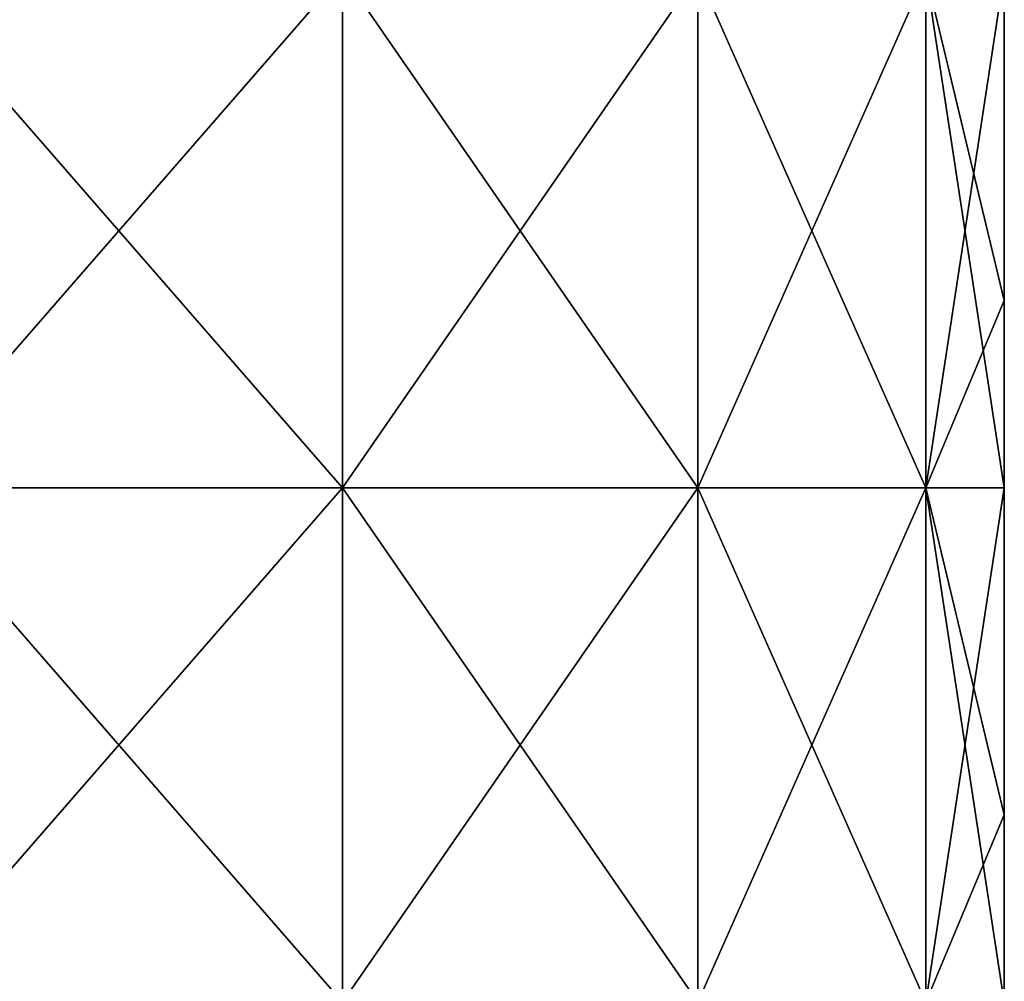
# Model space of a CAD drawing. Header units: inches. Extents: x -4.75 to 4.5, y 0 to 1.88.
# Tile 460 of 462: x 4.34 to 4.5, y 1.58 to 1.73. Entities that reach past the tile are written whole.
import ezdxf

# ---------------------------------------------------------------- set-up
doc = ezdxf.new("R2010")
doc.units = ezdxf.units.IN
doc.header["$LTSCALE"] = 101.851852
doc.header["$MEASUREMENT"] = 0
for name, color, linetype in [('3', 7, 'CONTINUOUS'), ('36', 7, 'CONTINUOUS'), ('37', 7, 'CONTINUOUS')]:
    doc.layers.add(name, color=color, linetype=linetype)

msp = doc.modelspace()

# ---------------------------------------------------------------- linework, layer by layer
at = {"layer": '3', "color": 13, "linetype": 'Continuous', "true_color": 0xd67263}
for points in [[(4.4982, 1.76168, -0.92308), (4.4982, 1.76168, -0.84615), (4.4982, 1.6816, -0.92308), (4.4982, 1.76168, -0.92308)], [(4.4982, 1.7325, -1), (4.4982, 1.76168, -0.92308), (4.4982, 1.6816, -1), (4.4982, 1.7325, -1)], [(4.4982, 1.6816, -1), (4.4982, 1.76168, -0.92308), (4.4982, 1.6816, -0.92308), (4.4982, 1.6816, -1)], [(4.4982, 1.76168, -0.84615), (4.4982, 1.76168, -0.76923), (4.4982, 1.6816, -0.84615), (4.4982, 1.76168, -0.84615)], [(4.4982, 1.6816, -0.92308), (4.4982, 1.76168, -0.84615), (4.4982, 1.6816, -0.84615), (4.4982, 1.6816, -0.92308)], [(4.4982, 1.76168, -0.76923), (4.4982, 1.76168, -0.69231), (4.4982, 1.6816, -0.76923), (4.4982, 1.76168, -0.76923)], [(4.4982, 1.6816, -0.84615), (4.4982, 1.76168, -0.76923), (4.4982, 1.6816, -0.76923), (4.4982, 1.6816, -0.84615)], [(4.4982, 1.76168, -0.69231), (4.4982, 1.76168, -0.61538), (4.4982, 1.6816, -0.69231), (4.4982, 1.76168, -0.69231)], [(4.4982, 1.6816, -0.76923), (4.4982, 1.76168, -0.69231), (4.4982, 1.6816, -0.69231), (4.4982, 1.6816, -0.76923)], [(4.4982, 1.76168, -0.61538), (4.4982, 1.76168, -0.53846), (4.4982, 1.6816, -0.61538), (4.4982, 1.76168, -0.61538)], [(4.4982, 1.6816, -0.69231), (4.4982, 1.76168, -0.61538), (4.4982, 1.6816, -0.61538), (4.4982, 1.6816, -0.69231)], [(4.4982, 1.76168, -0.53846), (4.4982, 1.76168, -0.46154), (4.4982, 1.6816, -0.53846), (4.4982, 1.76168, -0.53846)], [(4.4982, 1.6816, -0.61538), (4.4982, 1.76168, -0.53846), (4.4982, 1.6816, -0.53846), (4.4982, 1.6816, -0.61538)], [(4.4982, 1.76168, -0.46154), (4.4982, 1.76168, -0.38462), (4.4982, 1.6816, -0.46154), (4.4982, 1.76168, -0.46154)], [(4.4982, 1.6816, -0.53846), (4.4982, 1.76168, -0.46154), (4.4982, 1.6816, -0.46154), (4.4982, 1.6816, -0.53846)], [(4.4982, 1.76168, -0.38462), (4.4982, 1.76168, -0.30769), (4.4982, 1.6816, -0.38462), (4.4982, 1.76168, -0.38462)], [(4.4982, 1.6816, -0.46154), (4.4982, 1.76168, -0.38462), (4.4982, 1.6816, -0.38462), (4.4982, 1.6816, -0.46154)], [(4.4982, 1.76168, -0.30769), (4.4982, 1.76168, -0.23077), (4.4982, 1.6816, -0.30769), (4.4982, 1.76168, -0.30769)], [(4.4982, 1.6816, -0.38462), (4.4982, 1.76168, -0.30769), (4.4982, 1.6816, -0.30769), (4.4982, 1.6816, -0.38462)], [(4.4982, 1.76168, -0.23077), (4.4982, 1.76168, -0.15385), (4.4982, 1.6816, -0.23077), (4.4982, 1.76168, -0.23077)], [(4.4982, 1.6816, -0.30769), (4.4982, 1.76168, -0.23077), (4.4982, 1.6816, -0.23077), (4.4982, 1.6816, -0.30769)], [(4.4982, 1.76168, -0.15385), (4.4982, 1.76168, -0.07692), (4.4982, 1.6816, -0.15385), (4.4982, 1.76168, -0.15385)], [(4.4982, 1.6816, -0.23077), (4.4982, 1.76168, -0.15385), (4.4982, 1.6816, -0.15385), (4.4982, 1.6816, -0.23077)], [(4.4982, 1.76168, -0.07692), (4.4982, 1.76168), (4.4982, 1.6816, -0.07692), (4.4982, 1.76168, -0.07692)], [(4.4982, 1.6816, -0.15385), (4.4982, 1.76168, -0.07692), (4.4982, 1.6816, -0.07692), (4.4982, 1.6816, -0.15385)], [(4.4982, 1.76168), (4.4982, 1.76168, 0.07692), (4.4982, 1.6816), (4.4982, 1.76168)], [(4.4982, 1.6816, -0.07692), (4.4982, 1.76168), (4.4982, 1.6816), (4.4982, 1.6816, -0.07692)], [(4.4982, 1.76168, 0.07692), (4.4982, 1.76168, 0.15385), (4.4982, 1.6816, 0.07692), (4.4982, 1.76168, 0.07692)], [(4.4982, 1.6816), (4.4982, 1.76168, 0.07692), (4.4982, 1.6816, 0.07692), (4.4982, 1.6816)], [(4.4982, 1.76168, 0.15385), (4.4982, 1.76168, 0.23077), (4.4982, 1.6816, 0.15385), (4.4982, 1.76168, 0.15385)], [(4.4982, 1.6816, 0.07692), (4.4982, 1.76168, 0.15385), (4.4982, 1.6816, 0.15385), (4.4982, 1.6816, 0.07692)], [(4.4982, 1.76168, 0.23077), (4.4982, 1.76168, 0.30769), (4.4982, 1.6816, 0.23077), (4.4982, 1.76168, 0.23077)], [(4.4982, 1.6816, 0.15385), (4.4982, 1.76168, 0.23077), (4.4982, 1.6816, 0.23077), (4.4982, 1.6816, 0.15385)], [(4.4982, 1.76168, 0.30769), (4.4982, 1.76168, 0.38462), (4.4982, 1.6816, 0.30769), (4.4982, 1.76168, 0.30769)], [(4.4982, 1.6816, 0.23077), (4.4982, 1.76168, 0.30769), (4.4982, 1.6816, 0.30769), (4.4982, 1.6816, 0.23077)], [(4.4982, 1.76168, 0.38462), (4.4982, 1.76168, 0.46154), (4.4982, 1.6816, 0.38462), (4.4982, 1.76168, 0.38462)], [(4.4982, 1.6816, 0.30769), (4.4982, 1.76168, 0.38462), (4.4982, 1.6816, 0.38462), (4.4982, 1.6816, 0.30769)], [(4.4982, 1.76168, 0.46154), (4.4982, 1.76168, 0.53846), (4.4982, 1.6816, 0.46154), (4.4982, 1.76168, 0.46154)], [(4.4982, 1.6816, 0.38462), (4.4982, 1.76168, 0.46154), (4.4982, 1.6816, 0.46154), (4.4982, 1.6816, 0.38462)], [(4.4982, 1.76168, 0.53846), (4.4982, 1.76168, 0.61538), (4.4982, 1.6816, 0.53846), (4.4982, 1.76168, 0.53846)], [(4.4982, 1.6816, 0.46154), (4.4982, 1.76168, 0.53846), (4.4982, 1.6816, 0.53846), (4.4982, 1.6816, 0.46154)], [(4.4982, 1.76168, 0.61538), (4.4982, 1.76168, 0.69231), (4.4982, 1.6816, 0.61538), (4.4982, 1.76168, 0.61538)], [(4.4982, 1.6816, 0.53846), (4.4982, 1.76168, 0.61538), (4.4982, 1.6816, 0.61538), (4.4982, 1.6816, 0.53846)], [(4.4982, 1.76168, 0.69231), (4.4982, 1.76168, 0.76923), (4.4982, 1.6816, 0.69231), (4.4982, 1.76168, 0.69231)], [(4.4982, 1.6816, 0.61538), (4.4982, 1.76168, 0.69231), (4.4982, 1.6816, 0.69231), (4.4982, 1.6816, 0.61538)], [(4.4982, 1.76168, 0.76923), (4.4982, 1.76168, 0.84615), (4.4982, 1.6816, 0.76923), (4.4982, 1.76168, 0.76923)], [(4.4982, 1.6816, 0.69231), (4.4982, 1.76168, 0.76923), (4.4982, 1.6816, 0.76923), (4.4982, 1.6816, 0.69231)], [(4.4982, 1.76168, 0.84615), (4.4982, 1.76168, 0.92308), (4.4982, 1.6816, 0.84615), (4.4982, 1.76168, 0.84615)], [(4.4982, 1.6816, 0.76923), (4.4982, 1.76168, 0.84615), (4.4982, 1.6816, 0.84615), (4.4982, 1.6816, 0.76923)], [(4.4982, 1.76168, 0.92308), (4.4982, 1.76168, 1), (4.4982, 1.6816, 0.92308), (4.4982, 1.76168, 0.92308)], [(4.4982, 1.6816, 0.84615), (4.4982, 1.76168, 0.92308), (4.4982, 1.6816, 0.92308), (4.4982, 1.6816, 0.84615)], [(4.4982, 1.6816, 0.92308), (4.4982, 1.76168, 1), (4.4982, 1.7325, 1), (4.4982, 1.6816, 0.92308)], [(4.4982, 1.6816, 1), (4.4982, 1.6816, 0.92308), (4.4982, 1.7325, 1), (4.4982, 1.6816, 1)], [(4.4982, 1.6816, -1), (4.4982, 1.6816, -0.92308), (4.4982, 1.65242, -1), (4.4982, 1.6816, -1)], [(4.4982, 1.6816, -0.92308), (4.4982, 1.6816, -0.84615), (4.4982, 1.60152, -0.92308), (4.4982, 1.6816, -0.92308)], [(4.4982, 1.65242, -1), (4.4982, 1.6816, -0.92308), (4.4982, 1.60152, -1), (4.4982, 1.65242, -1)], [(4.4982, 1.60152, -1), (4.4982, 1.6816, -0.92308), (4.4982, 1.60152, -0.92308), (4.4982, 1.60152, -1)], [(4.4982, 1.6816, -0.84615), (4.4982, 1.6816, -0.76923), (4.4982, 1.60152, -0.84615), (4.4982, 1.6816, -0.84615)], [(4.4982, 1.60152, -0.92308), (4.4982, 1.6816, -0.84615), (4.4982, 1.60152, -0.84615), (4.4982, 1.60152, -0.92308)], [(4.4982, 1.6816, -0.76923), (4.4982, 1.6816, -0.69231), (4.4982, 1.60152, -0.76923), (4.4982, 1.6816, -0.76923)], [(4.4982, 1.60152, -0.84615), (4.4982, 1.6816, -0.76923), (4.4982, 1.60152, -0.76923), (4.4982, 1.60152, -0.84615)], [(4.4982, 1.6816, -0.69231), (4.4982, 1.6816, -0.61538), (4.4982, 1.60152, -0.69231), (4.4982, 1.6816, -0.69231)], [(4.4982, 1.60152, -0.76923), (4.4982, 1.6816, -0.69231), (4.4982, 1.60152, -0.69231), (4.4982, 1.60152, -0.76923)], [(4.4982, 1.6816, -0.61538), (4.4982, 1.6816, -0.53846), (4.4982, 1.60152, -0.61538), (4.4982, 1.6816, -0.61538)], [(4.4982, 1.60152, -0.69231), (4.4982, 1.6816, -0.61538), (4.4982, 1.60152, -0.61538), (4.4982, 1.60152, -0.69231)], [(4.4982, 1.6816, -0.53846), (4.4982, 1.6816, -0.46154), (4.4982, 1.60152, -0.53846), (4.4982, 1.6816, -0.53846)], [(4.4982, 1.60152, -0.61538), (4.4982, 1.6816, -0.53846), (4.4982, 1.60152, -0.53846), (4.4982, 1.60152, -0.61538)], [(4.4982, 1.6816, -0.46154), (4.4982, 1.6816, -0.38462), (4.4982, 1.60152, -0.46154), (4.4982, 1.6816, -0.46154)], [(4.4982, 1.60152, -0.53846), (4.4982, 1.6816, -0.46154), (4.4982, 1.60152, -0.46154), (4.4982, 1.60152, -0.53846)], [(4.4982, 1.6816, -0.38462), (4.4982, 1.6816, -0.30769), (4.4982, 1.60152, -0.38462), (4.4982, 1.6816, -0.38462)], [(4.4982, 1.60152, -0.46154), (4.4982, 1.6816, -0.38462), (4.4982, 1.60152, -0.38462), (4.4982, 1.60152, -0.46154)], [(4.4982, 1.6816, -0.30769), (4.4982, 1.6816, -0.23077), (4.4982, 1.60152, -0.30769), (4.4982, 1.6816, -0.30769)], [(4.4982, 1.60152, -0.38462), (4.4982, 1.6816, -0.30769), (4.4982, 1.60152, -0.30769), (4.4982, 1.60152, -0.38462)], [(4.4982, 1.6816, -0.23077), (4.4982, 1.6816, -0.15385), (4.4982, 1.60152, -0.23077), (4.4982, 1.6816, -0.23077)], [(4.4982, 1.60152, -0.30769), (4.4982, 1.6816, -0.23077), (4.4982, 1.60152, -0.23077), (4.4982, 1.60152, -0.30769)], [(4.4982, 1.6816, -0.15385), (4.4982, 1.6816, -0.07692), (4.4982, 1.60152, -0.15385), (4.4982, 1.6816, -0.15385)], [(4.4982, 1.60152, -0.23077), (4.4982, 1.6816, -0.15385), (4.4982, 1.60152, -0.15385), (4.4982, 1.60152, -0.23077)], [(4.4982, 1.6816, -0.07692), (4.4982, 1.6816), (4.4982, 1.60152, -0.07692), (4.4982, 1.6816, -0.07692)], [(4.4982, 1.60152, -0.15385), (4.4982, 1.6816, -0.07692), (4.4982, 1.60152, -0.07692), (4.4982, 1.60152, -0.15385)], [(4.4982, 1.6816), (4.4982, 1.6816, 0.07692), (4.4982, 1.60152), (4.4982, 1.6816)], [(4.4982, 1.60152, -0.07692), (4.4982, 1.6816), (4.4982, 1.60152), (4.4982, 1.60152, -0.07692)], [(4.4982, 1.6816, 0.07692), (4.4982, 1.6816, 0.15385), (4.4982, 1.60152, 0.07692), (4.4982, 1.6816, 0.07692)], [(4.4982, 1.60152), (4.4982, 1.6816, 0.07692), (4.4982, 1.60152, 0.07692), (4.4982, 1.60152)], [(4.4982, 1.6816, 0.15385), (4.4982, 1.6816, 0.23077), (4.4982, 1.60152, 0.15385), (4.4982, 1.6816, 0.15385)], [(4.4982, 1.60152, 0.07692), (4.4982, 1.6816, 0.15385), (4.4982, 1.60152, 0.15385), (4.4982, 1.60152, 0.07692)], [(4.4982, 1.6816, 0.23077), (4.4982, 1.6816, 0.30769), (4.4982, 1.60152, 0.23077), (4.4982, 1.6816, 0.23077)], [(4.4982, 1.60152, 0.15385), (4.4982, 1.6816, 0.23077), (4.4982, 1.60152, 0.23077), (4.4982, 1.60152, 0.15385)], [(4.4982, 1.6816, 0.30769), (4.4982, 1.6816, 0.38462), (4.4982, 1.60152, 0.30769), (4.4982, 1.6816, 0.30769)], [(4.4982, 1.60152, 0.23077), (4.4982, 1.6816, 0.30769), (4.4982, 1.60152, 0.30769), (4.4982, 1.60152, 0.23077)], [(4.4982, 1.6816, 0.38462), (4.4982, 1.6816, 0.46154), (4.4982, 1.60152, 0.38462), (4.4982, 1.6816, 0.38462)], [(4.4982, 1.60152, 0.30769), (4.4982, 1.6816, 0.38462), (4.4982, 1.60152, 0.38462), (4.4982, 1.60152, 0.30769)], [(4.4982, 1.6816, 0.46154), (4.4982, 1.6816, 0.53846), (4.4982, 1.60152, 0.46154), (4.4982, 1.6816, 0.46154)], [(4.4982, 1.60152, 0.38462), (4.4982, 1.6816, 0.46154), (4.4982, 1.60152, 0.46154), (4.4982, 1.60152, 0.38462)], [(4.4982, 1.6816, 0.53846), (4.4982, 1.6816, 0.61538), (4.4982, 1.60152, 0.53846), (4.4982, 1.6816, 0.53846)], [(4.4982, 1.60152, 0.46154), (4.4982, 1.6816, 0.53846), (4.4982, 1.60152, 0.53846), (4.4982, 1.60152, 0.46154)], [(4.4982, 1.6816, 0.61538), (4.4982, 1.6816, 0.69231), (4.4982, 1.60152, 0.61538), (4.4982, 1.6816, 0.61538)], [(4.4982, 1.60152, 0.53846), (4.4982, 1.6816, 0.61538), (4.4982, 1.60152, 0.61538), (4.4982, 1.60152, 0.53846)], [(4.4982, 1.6816, 0.69231), (4.4982, 1.6816, 0.76923), (4.4982, 1.60152, 0.69231), (4.4982, 1.6816, 0.69231)], [(4.4982, 1.60152, 0.61538), (4.4982, 1.6816, 0.69231), (4.4982, 1.60152, 0.69231), (4.4982, 1.60152, 0.61538)], [(4.4982, 1.6816, 0.76923), (4.4982, 1.6816, 0.84615), (4.4982, 1.60152, 0.76923), (4.4982, 1.6816, 0.76923)], [(4.4982, 1.60152, 0.69231), (4.4982, 1.6816, 0.76923), (4.4982, 1.60152, 0.76923), (4.4982, 1.60152, 0.69231)], [(4.4982, 1.6816, 0.84615), (4.4982, 1.6816, 0.92308), (4.4982, 1.60152, 0.84615), (4.4982, 1.6816, 0.84615)], [(4.4982, 1.60152, 0.76923), (4.4982, 1.6816, 0.84615), (4.4982, 1.60152, 0.84615), (4.4982, 1.60152, 0.76923)], [(4.4982, 1.6816, 0.92308), (4.4982, 1.6816, 1), (4.4982, 1.60152, 0.92308), (4.4982, 1.6816, 0.92308)], [(4.4982, 1.60152, 0.84615), (4.4982, 1.6816, 0.92308), (4.4982, 1.60152, 0.92308), (4.4982, 1.60152, 0.84615)], [(4.4982, 1.60152, 0.92308), (4.4982, 1.6816, 1), (4.4982, 1.65242, 1), (4.4982, 1.60152, 0.92308)], [(4.4982, 1.60152, 1), (4.4982, 1.60152, 0.92308), (4.4982, 1.65242, 1), (4.4982, 1.60152, 1)], [(4.4982, 1.60152, -1), (4.4982, 1.60152, -0.92308), (4.4982, 1.57234, -1), (4.4982, 1.60152, -1)], [(4.4982, 1.60152, -0.92308), (4.4982, 1.60152, -0.84615), (4.4982, 1.52144, -0.92308), (4.4982, 1.60152, -0.92308)], [(4.4982, 1.57234, -1), (4.4982, 1.60152, -0.92308), (4.4982, 1.52144, -1), (4.4982, 1.57234, -1)], [(4.4982, 1.52144, -1), (4.4982, 1.60152, -0.92308), (4.4982, 1.52144, -0.92308), (4.4982, 1.52144, -1)], [(4.4982, 1.60152, -0.84615), (4.4982, 1.60152, -0.76923), (4.4982, 1.52144, -0.84615), (4.4982, 1.60152, -0.84615)], [(4.4982, 1.52144, -0.92308), (4.4982, 1.60152, -0.84615), (4.4982, 1.52144, -0.84615), (4.4982, 1.52144, -0.92308)], [(4.4982, 1.60152, -0.76923), (4.4982, 1.60152, -0.69231), (4.4982, 1.52144, -0.76923), (4.4982, 1.60152, -0.76923)], [(4.4982, 1.52144, -0.84615), (4.4982, 1.60152, -0.76923), (4.4982, 1.52144, -0.76923), (4.4982, 1.52144, -0.84615)], [(4.4982, 1.60152, -0.69231), (4.4982, 1.60152, -0.61538), (4.4982, 1.52144, -0.69231), (4.4982, 1.60152, -0.69231)], [(4.4982, 1.52144, -0.76923), (4.4982, 1.60152, -0.69231), (4.4982, 1.52144, -0.69231), (4.4982, 1.52144, -0.76923)], [(4.4982, 1.60152, -0.61538), (4.4982, 1.60152, -0.53846), (4.4982, 1.52144, -0.61538), (4.4982, 1.60152, -0.61538)], [(4.4982, 1.52144, -0.69231), (4.4982, 1.60152, -0.61538), (4.4982, 1.52144, -0.61538), (4.4982, 1.52144, -0.69231)], [(4.4982, 1.60152, -0.53846), (4.4982, 1.60152, -0.46154), (4.4982, 1.52144, -0.53846), (4.4982, 1.60152, -0.53846)], [(4.4982, 1.52144, -0.61538), (4.4982, 1.60152, -0.53846), (4.4982, 1.52144, -0.53846), (4.4982, 1.52144, -0.61538)], [(4.4982, 1.60152, -0.46154), (4.4982, 1.60152, -0.38462), (4.4982, 1.52144, -0.46154), (4.4982, 1.60152, -0.46154)], [(4.4982, 1.52144, -0.53846), (4.4982, 1.60152, -0.46154), (4.4982, 1.52144, -0.46154), (4.4982, 1.52144, -0.53846)], [(4.4982, 1.60152, -0.38462), (4.4982, 1.60152, -0.30769), (4.4982, 1.52144, -0.38462), (4.4982, 1.60152, -0.38462)], [(4.4982, 1.52144, -0.46154), (4.4982, 1.60152, -0.38462), (4.4982, 1.52144, -0.38462), (4.4982, 1.52144, -0.46154)], [(4.4982, 1.60152, -0.30769), (4.4982, 1.60152, -0.23077), (4.4982, 1.52144, -0.30769), (4.4982, 1.60152, -0.30769)], [(4.4982, 1.52144, -0.38462), (4.4982, 1.60152, -0.30769), (4.4982, 1.52144, -0.30769), (4.4982, 1.52144, -0.38462)], [(4.4982, 1.60152, -0.23077), (4.4982, 1.60152, -0.15385), (4.4982, 1.52144, -0.23077), (4.4982, 1.60152, -0.23077)], [(4.4982, 1.52144, -0.30769), (4.4982, 1.60152, -0.23077), (4.4982, 1.52144, -0.23077), (4.4982, 1.52144, -0.30769)], [(4.4982, 1.60152, -0.15385), (4.4982, 1.60152, -0.07692), (4.4982, 1.52144, -0.15385), (4.4982, 1.60152, -0.15385)], [(4.4982, 1.52144, -0.23077), (4.4982, 1.60152, -0.15385), (4.4982, 1.52144, -0.15385), (4.4982, 1.52144, -0.23077)], [(4.4982, 1.60152, -0.07692), (4.4982, 1.60152), (4.4982, 1.52144, -0.07692), (4.4982, 1.60152, -0.07692)], [(4.4982, 1.52144, -0.15385), (4.4982, 1.60152, -0.07692), (4.4982, 1.52144, -0.07692), (4.4982, 1.52144, -0.15385)], [(4.4982, 1.60152), (4.4982, 1.60152, 0.07692), (4.4982, 1.52144), (4.4982, 1.60152)], [(4.4982, 1.52144, -0.07692), (4.4982, 1.60152), (4.4982, 1.52144), (4.4982, 1.52144, -0.07692)], [(4.4982, 1.60152, 0.07692), (4.4982, 1.60152, 0.15385), (4.4982, 1.52144, 0.07692), (4.4982, 1.60152, 0.07692)], [(4.4982, 1.52144), (4.4982, 1.60152, 0.07692), (4.4982, 1.52144, 0.07692), (4.4982, 1.52144)], [(4.4982, 1.60152, 0.15385), (4.4982, 1.60152, 0.23077), (4.4982, 1.52144, 0.15385), (4.4982, 1.60152, 0.15385)], [(4.4982, 1.52144, 0.07692), (4.4982, 1.60152, 0.15385), (4.4982, 1.52144, 0.15385), (4.4982, 1.52144, 0.07692)], [(4.4982, 1.60152, 0.23077), (4.4982, 1.60152, 0.30769), (4.4982, 1.52144, 0.23077), (4.4982, 1.60152, 0.23077)], [(4.4982, 1.52144, 0.15385), (4.4982, 1.60152, 0.23077), (4.4982, 1.52144, 0.23077), (4.4982, 1.52144, 0.15385)], [(4.4982, 1.60152, 0.30769), (4.4982, 1.60152, 0.38462), (4.4982, 1.52144, 0.30769), (4.4982, 1.60152, 0.30769)], [(4.4982, 1.52144, 0.23077), (4.4982, 1.60152, 0.30769), (4.4982, 1.52144, 0.30769), (4.4982, 1.52144, 0.23077)], [(4.4982, 1.60152, 0.38462), (4.4982, 1.60152, 0.46154), (4.4982, 1.52144, 0.38462), (4.4982, 1.60152, 0.38462)], [(4.4982, 1.52144, 0.30769), (4.4982, 1.60152, 0.38462), (4.4982, 1.52144, 0.38462), (4.4982, 1.52144, 0.30769)], [(4.4982, 1.60152, 0.46154), (4.4982, 1.60152, 0.53846), (4.4982, 1.52144, 0.46154), (4.4982, 1.60152, 0.46154)], [(4.4982, 1.52144, 0.38462), (4.4982, 1.60152, 0.46154), (4.4982, 1.52144, 0.46154), (4.4982, 1.52144, 0.38462)], [(4.4982, 1.60152, 0.53846), (4.4982, 1.60152, 0.61538), (4.4982, 1.52144, 0.53846), (4.4982, 1.60152, 0.53846)], [(4.4982, 1.52144, 0.46154), (4.4982, 1.60152, 0.53846), (4.4982, 1.52144, 0.53846), (4.4982, 1.52144, 0.46154)], [(4.4982, 1.60152, 0.61538), (4.4982, 1.60152, 0.69231), (4.4982, 1.52144, 0.61538), (4.4982, 1.60152, 0.61538)], [(4.4982, 1.52144, 0.53846), (4.4982, 1.60152, 0.61538), (4.4982, 1.52144, 0.61538), (4.4982, 1.52144, 0.53846)], [(4.4982, 1.60152, 0.69231), (4.4982, 1.60152, 0.76923), (4.4982, 1.52144, 0.69231), (4.4982, 1.60152, 0.69231)], [(4.4982, 1.52144, 0.61538), (4.4982, 1.60152, 0.69231), (4.4982, 1.52144, 0.69231), (4.4982, 1.52144, 0.61538)], [(4.4982, 1.60152, 0.76923), (4.4982, 1.60152, 0.84615), (4.4982, 1.52144, 0.76923), (4.4982, 1.60152, 0.76923)], [(4.4982, 1.52144, 0.69231), (4.4982, 1.60152, 0.76923), (4.4982, 1.52144, 0.76923), (4.4982, 1.52144, 0.69231)], [(4.4982, 1.60152, 0.84615), (4.4982, 1.60152, 0.92308), (4.4982, 1.52144, 0.84615), (4.4982, 1.60152, 0.84615)], [(4.4982, 1.52144, 0.76923), (4.4982, 1.60152, 0.84615), (4.4982, 1.52144, 0.84615), (4.4982, 1.52144, 0.76923)], [(4.4982, 1.60152, 0.92308), (4.4982, 1.60152, 1), (4.4982, 1.52144, 0.92308), (4.4982, 1.60152, 0.92308)], [(4.4982, 1.52144, 0.84615), (4.4982, 1.60152, 0.92308), (4.4982, 1.52144, 0.92308), (4.4982, 1.52144, 0.84615)], [(4.4982, 1.52144, 0.92308), (4.4982, 1.60152, 1), (4.4982, 1.57234, 1), (4.4982, 1.52144, 0.92308)]]:
    msp.add_3dface(points, dxfattribs=at)
at = {"layer": '36', "color": 13, "linetype": 'Continuous', "true_color": 0xd67263}
for points in [[(4.39514, 1.7325, 1.20225), (4.32545, 1.7325, 1.23776), (4.39514, 1.65242, 1.20225), (4.39514, 1.7325, 1.20225)], [(4.39514, 1.65242, 1.20225), (4.32545, 1.7325, 1.23776), (4.32545, 1.65242, 1.23776), (4.39514, 1.65242, 1.20225)], [(4.45045, 1.7325, 1.14695), (4.39514, 1.7325, 1.20225), (4.45045, 1.65242, 1.14695), (4.45045, 1.7325, 1.14695)], [(4.45045, 1.65242, 1.14695), (4.39514, 1.7325, 1.20225), (4.39514, 1.65242, 1.20225), (4.45045, 1.65242, 1.14695)], [(4.48596, 1.7325, 1.07725), (4.45045, 1.7325, 1.14695), (4.48596, 1.65242, 1.07725), (4.48596, 1.7325, 1.07725)], [(4.48596, 1.65242, 1.07725), (4.45045, 1.7325, 1.14695), (4.45045, 1.65242, 1.14695), (4.48596, 1.65242, 1.07725)], [(4.4982, 1.6816, 1), (4.4982, 1.7325, 1), (4.48596, 1.7325, 1.07725), (4.4982, 1.6816, 1)], [(4.4982, 1.65242, 1), (4.4982, 1.6816, 1), (4.48596, 1.7325, 1.07725), (4.4982, 1.65242, 1)], [(4.4982, 1.65242, 1), (4.48596, 1.7325, 1.07725), (4.48596, 1.65242, 1.07725), (4.4982, 1.65242, 1)], [(4.39514, 1.65242, 1.20225), (4.32545, 1.65242, 1.23776), (4.39514, 1.57234, 1.20225), (4.39514, 1.65242, 1.20225)], [(4.39514, 1.57234, 1.20225), (4.32545, 1.65242, 1.23776), (4.32545, 1.57234, 1.23776), (4.39514, 1.57234, 1.20225)], [(4.45045, 1.65242, 1.14695), (4.39514, 1.65242, 1.20225), (4.45045, 1.57234, 1.14695), (4.45045, 1.65242, 1.14695)], [(4.45045, 1.57234, 1.14695), (4.39514, 1.65242, 1.20225), (4.39514, 1.57234, 1.20225), (4.45045, 1.57234, 1.14695)], [(4.48596, 1.65242, 1.07725), (4.45045, 1.65242, 1.14695), (4.48596, 1.57234, 1.07725), (4.48596, 1.65242, 1.07725)], [(4.48596, 1.57234, 1.07725), (4.45045, 1.65242, 1.14695), (4.45045, 1.57234, 1.14695), (4.48596, 1.57234, 1.07725)], [(4.4982, 1.60152, 1), (4.4982, 1.65242, 1), (4.48596, 1.65242, 1.07725), (4.4982, 1.60152, 1)], [(4.4982, 1.57234, 1), (4.4982, 1.60152, 1), (4.48596, 1.65242, 1.07725), (4.4982, 1.57234, 1)], [(4.4982, 1.57234, 1), (4.48596, 1.65242, 1.07725), (4.48596, 1.57234, 1.07725), (4.4982, 1.57234, 1)]]:
    msp.add_3dface(points, dxfattribs=at)
at = {"layer": '37', "color": 13, "linetype": 'Continuous', "true_color": 0xd67263}
for points in [[(4.32545, 1.7325, -1.23776), (4.39514, 1.7325, -1.20225), (4.32545, 1.65242, -1.23776), (4.32545, 1.7325, -1.23776)], [(4.32545, 1.65242, -1.23776), (4.39514, 1.7325, -1.20225), (4.39514, 1.65242, -1.20225), (4.32545, 1.65242, -1.23776)], [(4.39514, 1.7325, -1.20225), (4.45045, 1.7325, -1.14695), (4.39514, 1.65242, -1.20225), (4.39514, 1.7325, -1.20225)], [(4.39514, 1.65242, -1.20225), (4.45045, 1.7325, -1.14695), (4.45045, 1.65242, -1.14695), (4.39514, 1.65242, -1.20225)], [(4.45045, 1.7325, -1.14695), (4.48596, 1.7325, -1.07725), (4.45045, 1.65242, -1.14695), (4.45045, 1.7325, -1.14695)], [(4.45045, 1.65242, -1.14695), (4.48596, 1.7325, -1.07725), (4.48596, 1.65242, -1.07725), (4.45045, 1.65242, -1.14695)], [(4.4982, 1.7325, -1), (4.4982, 1.6816, -1), (4.48596, 1.65242, -1.07725), (4.4982, 1.7325, -1)], [(4.48596, 1.7325, -1.07725), (4.4982, 1.7325, -1), (4.48596, 1.65242, -1.07725), (4.48596, 1.7325, -1.07725)], [(4.4982, 1.6816, -1), (4.4982, 1.65242, -1), (4.48596, 1.65242, -1.07725), (4.4982, 1.6816, -1)], [(4.32545, 1.65242, -1.23776), (4.39514, 1.65242, -1.20225), (4.32545, 1.57234, -1.23776), (4.32545, 1.65242, -1.23776)], [(4.32545, 1.57234, -1.23776), (4.39514, 1.65242, -1.20225), (4.39514, 1.57234, -1.20225), (4.32545, 1.57234, -1.23776)], [(4.39514, 1.65242, -1.20225), (4.45045, 1.65242, -1.14695), (4.39514, 1.57234, -1.20225), (4.39514, 1.65242, -1.20225)], [(4.39514, 1.57234, -1.20225), (4.45045, 1.65242, -1.14695), (4.45045, 1.57234, -1.14695), (4.39514, 1.57234, -1.20225)], [(4.45045, 1.65242, -1.14695), (4.48596, 1.65242, -1.07725), (4.45045, 1.57234, -1.14695), (4.45045, 1.65242, -1.14695)], [(4.45045, 1.57234, -1.14695), (4.48596, 1.65242, -1.07725), (4.48596, 1.57234, -1.07725), (4.45045, 1.57234, -1.14695)], [(4.4982, 1.65242, -1), (4.4982, 1.60152, -1), (4.48596, 1.57234, -1.07725), (4.4982, 1.65242, -1)], [(4.48596, 1.65242, -1.07725), (4.4982, 1.65242, -1), (4.48596, 1.57234, -1.07725), (4.48596, 1.65242, -1.07725)], [(4.4982, 1.60152, -1), (4.4982, 1.57234, -1), (4.48596, 1.57234, -1.07725), (4.4982, 1.60152, -1)]]:
    msp.add_3dface(points, dxfattribs=at)

doc.saveas('drawing.dxf')
